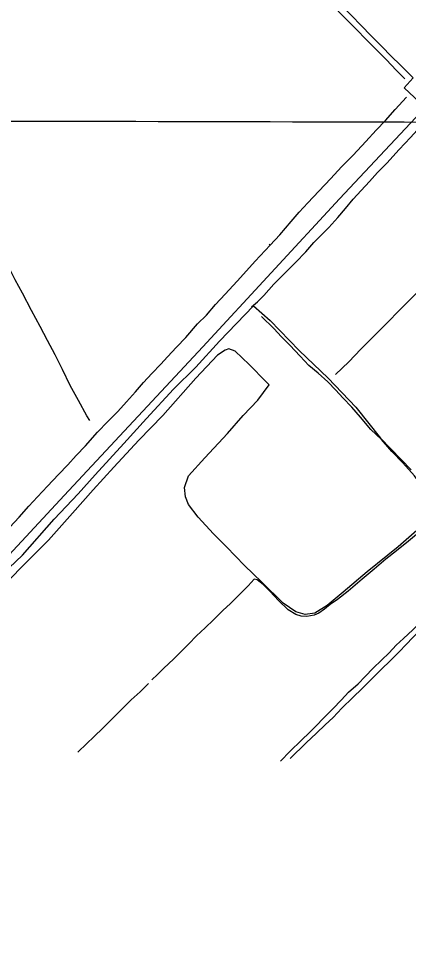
# Model space of a CAD drawing. Extents: x 3161514 to 3199414, y 831166 to 856601.
# Drawn here: x 3187612 to 3189038, y 839624 to 843007 of the extents above; entities that cross this region are included whole.
import ezdxf

# ---------------------------------------------------------------- set-up
doc = ezdxf.new("R2010")
doc.units = 0
for name, color, linetype in [('V-GRID-MAJR', 7, 'Continuous'), ('V-ROAD-CNTR', 7, 'Continuous'), ('V-SITE-VEGE', 7, 'Continuous'), ('V-TOPO-SHOR', 7, 'Continuous')]:
    doc.layers.add(name, color=color, linetype=linetype)

msp = doc.modelspace()

# ---------------------------------------------------------------- linework, layer by layer
at = {"layer": 'V-GRID-MAJR'}
msp.add_spline([(3165722.25, 842695.223), (3170954.554, 842678.861), (3176186.862, 842663.26), (3181419.1720000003, 842648.42), (3186651.484, 842634.341), (3191883.798, 842621.023), (3197116.113, 842608.466), (3197116.114, 842608.466)], degree=3, dxfattribs=at)
at = {"layer": 'V-ROAD-CNTR'}
for points in [[(3188785.5873919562, 842348.3102758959), (3189676.0656109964, 843296.0783803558), (3189724.244514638, 843343.1672861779), (3189772.344418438, 843389.3041939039), (3189826.79830953, 843433.5691053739), (3189885.1081929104, 843474.7340230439), (3189941.2780805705, 843513.2069460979), (3190002.99295714, 843549.298873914), (3190103.2187566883, 843609.6417532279), (3190179.539604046, 843652.0736683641), (3190241.3594804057, 843692.8495868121), (3190298.1493668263, 843736.4394996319), (3190352.574257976, 843787.2173980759), (3190408.454146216, 843847.351277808), (3190459.3660443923, 843908.763154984), (3190512.263938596, 843982.456007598), (3190556.027851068, 844057.966856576), (3190576.433810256, 844099.2447740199), (3190603.4967561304, 844167.3266378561)], [(3188785.5873919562, 842348.3102758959), (3188285.64139185, 841807.541357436), (3187778.51240611, 841264.7554430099), (3187264.17343479, 840712.018548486), (3186692.948577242, 840089.5377934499), (3186208.3155465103, 839574.0908243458), (3185935.339092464, 839281.4444096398), (3185865.1072329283, 839198.503575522), (3185797.133368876, 839127.5137175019), (3185734.6254938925, 839068.5218354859), (3185663.30163654, 839007.110958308), (3185590.59678195, 838951.3050699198), (3185527.160908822, 838910.1671521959), (3185471.610019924, 838872.209228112), (3185410.551142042, 838843.547285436), (3185089.4177843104, 838709.2145541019), (3185045.3838723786, 838695.8195808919)]]:
    msp.add_lwpolyline(points, dxfattribs=at)
at = {"layer": 'V-SITE-VEGE'}
for points in [[(3188628.866, 843220.3520000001), (3188678.198, 843171.497), (3188719.715, 843128.645), (3188759.8340000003, 843089.137), (3188793.447, 843053.5160000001), (3188828.208, 843018.508), (3188866.919, 842979.9720000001), (3188900.359, 842944.528), (3188939.511, 842905.3740000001), (3188976.113, 842868.25)], [(3188976.113, 842868.25), (3189007.2770000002, 842837.387), (3189055.204, 842789.326), (3189022.8340000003, 842753.9450000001), (3189060.144, 842718.404), (3189086.653, 842691.948), (3189100.791, 842679.0700000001)], [(3187529.061, 840955.057), (3187626.376, 841046.343), (3187742.3340000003, 841178.355), (3187829.677, 841270.187), (3187892.127, 841340.032), (3187996.669, 841454.223), (3188079.463, 841545.541), (3188178.914, 841652.221), (3188260.636, 841733.3960000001), (3188346.934, 841827.856), (3188470.758, 841957.226), (3188532.051, 841903.894), (3188638.705, 841793.595), (3188743.806, 841692.399), (3188845.043, 841586.835), (3188935.247, 841473.775), (3189047.662, 841358.0380000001)], [(3189087.786, 841153.4060000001), (3189000.826, 841076.621), (3188886.889, 840986.072), (3188799.235, 840911.734), (3188740.332, 840862.7050000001), (3188696.004, 840834.985), (3188660.823, 840829.642), (3188625.849, 840838.995), (3188580.257, 840871.468), (3188501.872, 840947.934), (3188438.6720000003, 841009.1410000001), (3188371.987, 841076.657), (3188325.555, 841124.706), (3188269.356, 841185.724), (3188233.7660000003, 841231.122), (3188223.157, 841259.314), (3188219.213, 841293.616), (3188234.005, 841336.1020000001), (3188292.771, 841401.581), (3188376.2600000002, 841490.974), (3188433.8000000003, 841557.155), (3188486.77, 841612.85), (3188528.188, 841668.394), (3188517.8910000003, 841679.791), (3188454.87, 841743.099), (3188404.241, 841790.981), (3188381.691, 841800.132), (3188367.508, 841795.79), (3188339.643, 841777.309), (3188260.541, 841692.802), (3188140.203, 841556.6020000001), (3188051.987, 841466.5210000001), (3187959.901, 841367.348), (3187885.178, 841285.633), (3187809.045, 841199.724), (3187720.986, 841101.068), (3187644.876, 841024.956), (3187563.8510000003, 840942.554)], [(3189227.935, 840913.145), (3189196.369, 840882.951), (3189156.5130000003, 840843.978), (3189125.0330000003, 840813.434), (3189091.089, 840782.454), (3189053.0810000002, 840743.919), (3189031.034, 840721.268), (3189002.8140000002, 840692.213), (3188972.4790000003, 840662.191), (3188938.7060000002, 840628.395), (3188904.934, 840595.92)], [(3188904.934, 840595.92), (3188868.781, 840559.578), (3188834.7430000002, 840526.225), (3188794.183, 840487.341), (3188762.168, 840453.7170000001), (3188732.896, 840426.245), (3188702.1210000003, 840395.699), (3188664.296, 840360.769), (3188605.042, 840303.189)]]:
    msp.add_lwpolyline(points, dxfattribs=at)
at = {"layer": 'V-TOPO-SHOR'}
for points in [[(3189025.3850000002, 842786.658), (3188993.398, 842817.466), (3188957.9080000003, 842856.034), (3188919.418, 842893.108), (3188883.748, 842930.179), (3188848.34, 842966.632), (3188804.316, 843009.885), (3188755.992, 843058.433)], [(3188532.149, 842178.42), (3188568.061, 842216.8300000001), (3188609.16, 842264.872), (3188638, 842298.9940000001), (3188670.3710000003, 842333.5380000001), (3188710.856, 842376.5), (3188754.015, 842421.87), (3188792.6920000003, 842464.579), (3188835.933, 842507.708), (3188881.774, 842557.55), (3188920.274, 842598.881), (3188954.713, 842634.108), (3188989.681, 842674.329), (3189031.464, 842719.872)], [(3189117.443, 842651.547), (3189082.392, 842611.9280000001), (3189045.358, 842571.886), (3189003.578, 842528.495), (3188958.684, 842477.79), (3188924.765, 842443.681), (3188894.981, 842411.286), (3188865.258, 842378.931)], [(3188625.18, 842115.804), (3188662.728, 842154.8150000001), (3188692.082, 842188.674), (3188721.0810000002, 842217.371), (3188747.234, 842243.5750000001), (3188779.265, 842280.2710000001), (3188807.241, 842312.759), (3188836.4250000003, 842346.878), (3188865.258, 842378.931)], [(3188771.003, 841705.809), (3188819.852, 841753.147), (3188864.39, 841798.944), (3188906.683, 841841.645), (3188957.607, 841893.023), (3189008.1, 841944.317), (3189063.683, 842000.162), (3189113.222, 842048.358), (3189162.253, 842100.6020000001), (3189223.7060000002, 842161.774), (3189283.345, 842221.1410000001), (3189326.935, 842265.992), (3189382.262, 842322.183)], [(3188367.525, 841999.511), (3188411.035, 842046.772), (3188445.998, 842085.443), (3188477.3370000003, 842120.247), (3188532.149, 842178.42), (3188528.842, 842182.606)], [(3187872.566, 841538.5650000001), (3187861.2430000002, 841554.9720000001), (3187831.5160000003, 841610.8740000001), (3187800.733, 841666.6900000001), (3187772.595, 841725.144), (3187746.3850000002, 841777.692), (3187717.795, 841830.598), (3187690.876, 841881.7390000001), (3187659.218, 841940.465), (3187626.864, 842003.683), (3187600.115, 842051.917), (3187572.231, 842105.6140000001)], [(3188464.2090000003, 841954.023), (3188486.464, 841971.193), (3188509.0810000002, 841994.911), (3188545.6, 842035.73), (3188586.4250000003, 842076.884), (3188625.18, 842115.804)], [(3188099.139, 841709.407), (3188132.025, 841743.777), (3188156.198, 841770.245), (3188189.431, 841805.561), (3188224.39, 841841.821), (3188266.87, 841890.893), (3188299.0640000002, 841923.542), (3188331.787, 841961.617), (3188367.525, 841999.511)], [(3189018.074, 841384.257), (3188977.006, 841425.082), (3188939.042, 841468.311), (3188900.031, 841505.515), (3188862.248, 841551.068), (3188831.069, 841586.618), (3188797.738, 841621.139), (3188772.312, 841649.528), (3188743.448, 841679.992), (3188707.8680000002, 841710.903), (3188673.66, 841739.224), (3188641.619, 841773.657), (3188604.165, 841813.354), (3188573.406, 841843.822), (3188545.4020000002, 841874.0260000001), (3188500.379, 841917.615)], [(3187900.6750000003, 841495.355), (3187937.967, 841534.709), (3187974.649, 841571.569), (3188006.849, 841606.973), (3188039.1380000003, 841643.2390000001), (3188069.098, 841677.7000000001), (3188099.139, 841709.407)], [(3187717.4080000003, 841297.886), (3187757.893, 841340.507), (3187792.3340000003, 841376.939), (3187822.552, 841410.627), (3187856.473, 841446.115), (3187900.6750000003, 841495.355)], [(3189345.144, 841051.459), (3189320.84, 841081.05), (3189295.9080000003, 841098.331), (3189263.822, 841113.216), (3189231.056, 841132.064), (3189205.286, 841159.247), (3189166.816, 841207.729), (3189131.267, 841251.127), (3189081.363, 841307.9010000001), (3189059.8140000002, 841335.7660000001), (3189018.074, 841384.257)], [(3187476.481, 841040.877), (3187515.751, 841080.655), (3187548.298, 841116.319), (3187580.321, 841149.14), (3187613.816, 841185.574), (3187649.3850000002, 841225.0210000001), (3187680.722, 841258.962), (3187717.4080000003, 841297.886)], [(3189258.855, 840975.032), (3189248.464, 840987.111), (3189221.488, 841014.384), (3189182.395, 841053.3960000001), (3189137.624, 841094.143), (3189086.238, 841141.536), (3189067.593, 841122.0310000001), (3189037.741, 841097.213), (3188993.828, 841061.748), (3188955.096, 841032.13), (3188912.129, 840995.542)], [(3188912.129, 840995.542), (3188868.384, 840958.443), (3188817.997, 840915.242), (3188778.487, 840884.506), (3188751.148, 840866.655), (3188730.5270000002, 840848.7930000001), (3188709.914, 840834.975), (3188693.45, 840827.52), (3188666.828, 840821.985), (3188645.473, 840823.066), (3188625.941, 840829.31), (3188598.4250000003, 840846.855), (3188562.251, 840881.039), (3188531.154, 840914.779), (3188506.24, 840939.808), (3188484.576, 840956.909), (3188473.816, 840958.5700000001), (3188451.458, 840934.51)], [(3189020.308, 840742.211), (3189054.051, 840773.48), (3189081.845, 840801.832), (3189110.582, 840829.839), (3189140.876, 840859.479), (3189170.738, 840889.034), (3189198.874, 840916.3520000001), (3189229.077, 840944.615), (3189258.855, 840975.032)], [(3188451.458, 840934.51), (3188416.847, 840899.11), (3188385.605, 840868.439), (3188360.3200000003, 840845.074), (3188325.021, 840810.106), (3188294.038, 840780.556), (3188263.4020000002, 840752.035), (3188235.005, 840722.392), (3188212.0470000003, 840699.625)], [(3188729.017, 840452.765), (3188761.9020000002, 840485.67), (3188793.148, 840517.7170000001), (3188818.9590000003, 840545.818), (3188853.56, 840576.567), (3188879.455, 840603.203), (3188908.805, 840634.05), (3188939.355, 840663), (3188968.007, 840690.147), (3188993.3850000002, 840717.301), (3189020.308, 840742.211)], [(3188212.0470000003, 840699.625), (3188178.216, 840666.808), (3188143.437, 840634.164), (3188119.961, 840610.709), (3188099.679, 840590.9500000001)], [(3188087.592, 840577.113), (3188056.2660000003, 840547.4770000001), (3188023.9930000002, 840518.356), (3187985.153, 840479.1780000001), (3187950.974, 840444.7270000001), (3187921.112, 840415.258), (3187886.937, 840383.475), (3187861.906, 840358.301), (3187828.252, 840326.5160000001)], [(3188569.691, 840293.9060000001), (3188605.4250000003, 840330.422), (3188645.813, 840368.996), (3188677.23, 840399.578), (3188698.809, 840422.434), (3188729.017, 840452.765)]]:
    msp.add_lwpolyline(points, dxfattribs=at)

doc.saveas('drawing.dxf')
